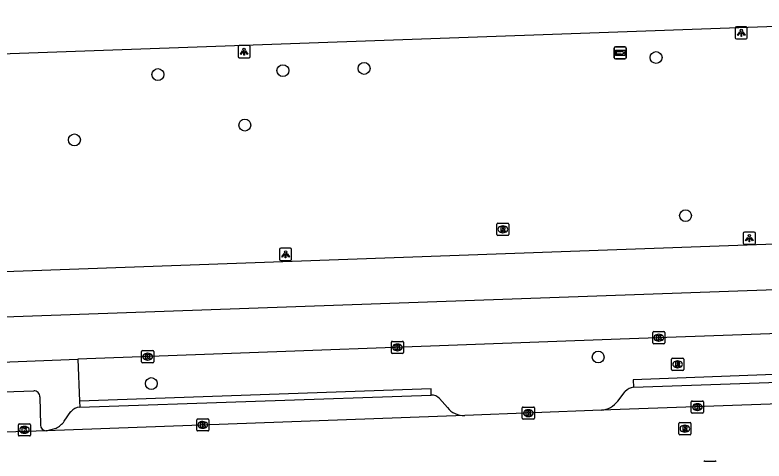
# Model space of a CAD drawing. Extents: x 161084 to 161928, y 385355 to 386522.
# Drawn here: x 161666.6 to 161728.5, y 386479.9 to 386516.8 of the extents above; entities that cross this region are included whole.
import ezdxf

# ---------------------------------------------------------------- set-up
doc = ezdxf.new("R2010")
doc.units = 0
for name, color, linetype in [('IMGEO_Berm_groen', 7, 'Continuous'), ('IMGEO_Boom', 7, 'Continuous'), ('IMGEO_Kolk', 7, 'Continuous'), ('IMGEO_Lichtpunt', 7, 'Continuous'), ('IMGEO_OVBaan_gesloten', 7, 'Continuous'), ('IMGEO_Parkeervlak_open', 7, 'Continuous'), ('IMGEO_Rijbaan_lokaal_open', 7, 'Continuous'), ('IMGEO_Rijbaan_regionaal_gesloten', 7, 'Continuous'), ('IMGEO_Rioolput', 7, 'Continuous'), ('IMGEO_Voetpad_open', 7, 'Continuous'), ('IMGEO_Wegwijzer', 7, 'Continuous')]:
    doc.layers.add(name, color=color, linetype=linetype)

msp = doc.modelspace()

# ---------------------------------------------------------------- linework, layer by layer
at = {"layer": 'IMGEO_Berm_groen'}
msp.add_lwpolyline([(161671.804, 386488.32), (161671.949, 386484.863)], dxfattribs=at)
at = {"layer": 'IMGEO_Boom'}
for centre in [(161719.559, 386513.259), (161688.743, 386512.177), (161695.447, 386512.357), (161678.421, 386511.85), (161685.599, 386507.674), (161671.53, 386506.451), (161721.991, 386500.192), (161714.779, 386488.506), (161677.879, 386486.316)]:
    msp.add_circle(centre, 0.489, dxfattribs=at)
at = {"layer": 'IMGEO_Kolk'}
for p, q in [((161719.285, 386489.679), (161719.285, 386490.531)), ((161719.36, 386490.605), (161720.212, 386490.605)), ((161719.773, 386490.385), (161719.798, 386490.385)), ((161720.286, 386490.531), (161720.286, 386489.679)), ((161697.699, 386488.879), (161697.699, 386489.731)), ((161697.774, 386489.805), (161698.626, 386489.805)), ((161698.187, 386489.585), (161698.212, 386489.585)), ((161698.7, 386489.731), (161698.7, 386488.879)), ((161720.212, 386489.605), (161719.36, 386489.605)), ((161719.796, 386489.825), (161719.771, 386489.825)), ((161677.075, 386488.112), (161677.075, 386488.964)), ((161677.15, 386489.038), (161678.002, 386489.038)), ((161678.076, 386488.964), (161678.076, 386488.112)), ((161698.21, 386489.025), (161698.185, 386489.025)), ((161677.586, 386488.258), (161677.561, 386488.258)), ((161677.563, 386488.818), (161677.588, 386488.818)), ((161698.626, 386488.805), (161697.774, 386488.805)), ((161678.002, 386488.038), (161677.15, 386488.038)), ((161722.468, 386483.948), (161722.468, 386484.8)), ((161722.543, 386484.874), (161723.395, 386484.874)), ((161722.956, 386484.654), (161722.981, 386484.654)), ((161723.469, 386484.8), (161723.469, 386483.948)), ((161708.512, 386483.45), (161708.512, 386484.302)), ((161708.587, 386484.376), (161709.439, 386484.376)), ((161709, 386484.156), (161709.025, 386484.156)), ((161709.513, 386484.302), (161709.513, 386483.45)), ((161722.979, 386484.094), (161722.954, 386484.094)), ((161681.629, 386482.471), (161681.629, 386483.323)), ((161681.704, 386483.397), (161682.556, 386483.397)), ((161682.63, 386483.323), (161682.63, 386482.471)), ((161709.439, 386483.376), (161708.587, 386483.376)), ((161709.023, 386483.596), (161708.998, 386483.596)), ((161723.395, 386483.874), (161722.543, 386483.874)), ((161666.902, 386482.058), (161666.902, 386482.91)), ((161666.977, 386482.984), (161667.829, 386482.984)), ((161667.39, 386482.764), (161667.415, 386482.764)), ((161667.903, 386482.91), (161667.903, 386482.058)), ((161682.117, 386483.177), (161682.142, 386483.177)), ((161667.413, 386482.204), (161667.388, 386482.204)), ((161682.556, 386482.397), (161681.704, 386482.397)), ((161682.14, 386482.617), (161682.115, 386482.617)), ((161667.829, 386481.984), (161666.977, 386481.984)), ((161723.588, 386479.913), (161724.44, 386479.913))]:
    msp.add_line(p, q, dxfattribs=at)
for points in [[(161719.285, 386489.679), (161719.285, 386490.531)], [(161719.36, 386490.605), (161720.212, 386490.605)], [(161719.606, 386490.305), (161719.729, 386490.305), (161719.729, 386490.154), (161719.859, 386490.305), (161720.023, 386490.305), (161719.877, 386490.154), (161720.03, 386489.905), (161719.878, 386489.905), (161719.793, 386490.069), (161719.729, 386490.002), (161719.729, 386489.905), (161719.606, 386489.905), (161719.606, 386490.305)], [(161720.286, 386490.531), (161720.286, 386489.679)], [(161697.699, 386488.879), (161697.699, 386489.731)], [(161697.774, 386489.805), (161698.626, 386489.805)], [(161698.02, 386489.505), (161698.143, 386489.505), (161698.143, 386489.354), (161698.273, 386489.505), (161698.437, 386489.505), (161698.291, 386489.354), (161698.444, 386489.105), (161698.292, 386489.105), (161698.207, 386489.269), (161698.143, 386489.202), (161698.143, 386489.105), (161698.02, 386489.105), (161698.02, 386489.505)], [(161698.7, 386489.731), (161698.7, 386488.879)], [(161720.212, 386489.605), (161719.36, 386489.605)], [(161677.075, 386488.112), (161677.075, 386488.964)], [(161677.15, 386489.038), (161678.002, 386489.038)], [(161678.076, 386488.964), (161678.076, 386488.112)], [(161677.396, 386488.738), (161677.519, 386488.738), (161677.519, 386488.587), (161677.649, 386488.738), (161677.813, 386488.738), (161677.667, 386488.587), (161677.82, 386488.338), (161677.668, 386488.338), (161677.583, 386488.502), (161677.519, 386488.435), (161677.519, 386488.338), (161677.396, 386488.338), (161677.396, 386488.738)], [(161698.626, 386488.805), (161697.774, 386488.805)], [(161678.002, 386488.038), (161677.15, 386488.038)], [(161722.468, 386483.948), (161722.468, 386484.8)], [(161722.543, 386484.874), (161723.395, 386484.874)], [(161722.789, 386484.574), (161722.912, 386484.574), (161722.912, 386484.423), (161723.042, 386484.574), (161723.206, 386484.574), (161723.06, 386484.423), (161723.213, 386484.174), (161723.061, 386484.174), (161722.976, 386484.338), (161722.912, 386484.271), (161722.912, 386484.174), (161722.789, 386484.174), (161722.789, 386484.574)], [(161723.469, 386484.8), (161723.469, 386483.948)], [(161708.512, 386483.45), (161708.512, 386484.302)], [(161708.587, 386484.376), (161709.439, 386484.376)], [(161708.833, 386484.076), (161708.956, 386484.076), (161708.956, 386483.925), (161709.086, 386484.076), (161709.25, 386484.076), (161709.104, 386483.925), (161709.257, 386483.676), (161709.105, 386483.676), (161709.02, 386483.84), (161708.956, 386483.773), (161708.956, 386483.676), (161708.833, 386483.676), (161708.833, 386484.076)], [(161709.513, 386484.302), (161709.513, 386483.45)], [(161681.629, 386482.471), (161681.629, 386483.323)], [(161681.704, 386483.397), (161682.556, 386483.397)], [(161682.63, 386483.323), (161682.63, 386482.471)], [(161709.439, 386483.376), (161708.587, 386483.376)], [(161723.395, 386483.874), (161722.543, 386483.874)], [(161666.902, 386482.058), (161666.902, 386482.91)], [(161666.977, 386482.984), (161667.829, 386482.984)], [(161667.223, 386482.684), (161667.346, 386482.684), (161667.346, 386482.533), (161667.476, 386482.684), (161667.64, 386482.684), (161667.494, 386482.533), (161667.647, 386482.284), (161667.495, 386482.284), (161667.41, 386482.448), (161667.346, 386482.381), (161667.346, 386482.284), (161667.223, 386482.284), (161667.223, 386482.684)], [(161667.903, 386482.91), (161667.903, 386482.058)], [(161681.95, 386483.097), (161682.073, 386483.097), (161682.073, 386482.946), (161682.203, 386483.097), (161682.367, 386483.097), (161682.221, 386482.946), (161682.374, 386482.697), (161682.222, 386482.697), (161682.137, 386482.861), (161682.073, 386482.794), (161682.073, 386482.697), (161681.95, 386482.697), (161681.95, 386483.097)], [(161682.556, 386482.397), (161681.704, 386482.397)], [(161667.829, 386481.984), (161666.977, 386481.984)], [(161723.588, 386479.913), (161724.44, 386479.913)]]:
    msp.add_lwpolyline(points, dxfattribs=at)
for centre, start, end in [((161719.362, 386490.529), 91.55205, 178.44795), ((161719.362, 386490.529), 91.55205, 178.44795), ((161720.21, 386490.529), 1.55205, 88.44795), ((161720.21, 386490.529), 1.55205, 88.44795), ((161697.776, 386489.729), 91.55205, 178.44795), ((161697.776, 386489.729), 91.55205, 178.44795), ((161698.624, 386489.729), 1.55205, 88.44795), ((161698.624, 386489.729), 1.55205, 88.44795), ((161719.362, 386489.681), 181.55205, 268.44795), ((161719.362, 386489.681), 181.55205, 268.44795), ((161720.21, 386489.681), 271.55205, 358.44795), ((161720.21, 386489.681), 271.55205, 358.44795), ((161677.152, 386488.962), 91.55205, 178.44795), ((161677.152, 386488.962), 91.55205, 178.44795), ((161678, 386488.962), 1.55205, 88.44795), ((161678, 386488.962), 1.55205, 88.44795), ((161697.776, 386488.881), 181.55205, 268.44795), ((161697.776, 386488.881), 181.55205, 268.44795), ((161698.624, 386488.881), 271.55205, 358.44795), ((161698.624, 386488.881), 271.55205, 358.44795), ((161677.152, 386488.114), 181.55205, 268.44795), ((161677.152, 386488.114), 181.55205, 268.44795), ((161678, 386488.114), 271.55205, 358.44795), ((161678, 386488.114), 271.55205, 358.44795), ((161722.545, 386484.798), 91.55205, 178.44795), ((161722.545, 386484.798), 91.55205, 178.44795), ((161723.393, 386484.798), 1.55205, 88.44795), ((161723.393, 386484.798), 1.55205, 88.44795), ((161708.589, 386484.3), 91.55205, 178.44795), ((161708.589, 386484.3), 91.55205, 178.44795), ((161709.437, 386484.3), 1.55205, 88.44795), ((161709.437, 386484.3), 1.55205, 88.44795), ((161722.545, 386483.95), 181.55205, 268.44795), ((161722.545, 386483.95), 181.55205, 268.44795), ((161723.393, 386483.95), 271.55205, 358.44795), ((161723.393, 386483.95), 271.55205, 358.44795), ((161681.706, 386483.321), 91.55205, 178.44795), ((161681.706, 386483.321), 91.55205, 178.44795), ((161682.554, 386483.321), 1.55205, 88.44795), ((161682.554, 386483.321), 1.55205, 88.44795), ((161708.589, 386483.452), 181.55205, 268.44795), ((161708.589, 386483.452), 181.55205, 268.44795), ((161709.437, 386483.452), 271.55205, 358.44795), ((161709.437, 386483.452), 271.55205, 358.44795), ((161666.979, 386482.908), 91.55205, 178.44795), ((161666.979, 386482.908), 91.55205, 178.44795), ((161667.827, 386482.908), 1.55205, 88.44795), ((161667.827, 386482.908), 1.55205, 88.44795), ((161681.706, 386482.473), 181.55205, 268.44795), ((161681.706, 386482.473), 181.55205, 268.44795), ((161682.554, 386482.473), 271.55205, 358.44795), ((161682.554, 386482.473), 271.55205, 358.44795), ((161666.979, 386482.06), 181.55205, 268.44795), ((161666.979, 386482.06), 181.55205, 268.44795), ((161667.827, 386482.06), 271.55205, 358.44795), ((161667.827, 386482.06), 271.55205, 358.44795), ((161723.59, 386479.837), 91.55205, 178.44795), ((161723.59, 386479.837), 91.55205, 178.44795), ((161724.438, 386479.837), 1.55205, 88.44795), ((161724.438, 386479.837), 1.55205, 88.44795)]:
    msp.add_arc(centre, 0.0765, start, end, dxfattribs=at)
for centre, major_axis, ratio, start_param, end_param in [((161719.772, 386490.105), (-0.387, 0.002), 0.722429, 4.712389, 7.853982), ((161719.797, 386490.105), (-0.39, 0.002), 0.717154, 1.570796, 4.712389), ((161698.186, 386489.305), (-0.387, 0.002), 0.722429, 4.712389, 7.853982), ((161698.211, 386489.305), (-0.39, 0.002), 0.717154, 1.570796, 4.712389), ((161677.562, 386488.538), (-0.387, 0.002), 0.722429, 4.712389, 7.853982), ((161677.587, 386488.538), (-0.39, 0.002), 0.717154, 1.570796, 4.712389), ((161722.955, 386484.374), (-0.387, 0.002), 0.722429, 4.712389, 7.853982), ((161722.98, 386484.374), (-0.39, 0.002), 0.717154, 1.570796, 4.712389), ((161708.999, 386483.876), (-0.387, 0.002), 0.722429, 4.712389, 7.853982), ((161709.024, 386483.876), (-0.39, 0.002), 0.717154, 1.570796, 4.712389), ((161667.389, 386482.484), (-0.387, 0.002), 0.722429, 4.712389, 7.853982), ((161667.414, 386482.484), (-0.39, 0.002), 0.717154, 1.570796, 4.712389), ((161682.116, 386482.897), (-0.387, 0.002), 0.722429, 4.712389, 7.853982), ((161682.141, 386482.897), (-0.39, 0.002), 0.717154, 1.570796, 4.712389)]:
    msp.add_ellipse(centre, major_axis=major_axis, ratio=ratio, start_param=start_param, end_param=end_param, dxfattribs=at)
at = {"layer": 'IMGEO_Lichtpunt'}
for p, q in [((161726.097, 386515.707), (161726.097, 386514.9)), ((161726.097, 386515.707), (161726.097, 386514.9)), ((161726.999, 386515.802), (161726.191, 386515.802)), ((161726.999, 386515.802), (161726.191, 386515.802)), ((161727.093, 386514.9), (161727.093, 386515.707)), ((161727.093, 386514.9), (161727.093, 386515.707)), ((161685.945, 386514.243), (161685.137, 386514.243)), ((161685.945, 386514.243), (161685.137, 386514.243)), ((161726.191, 386514.806), (161726.999, 386514.806)), ((161726.191, 386514.806), (161726.999, 386514.806)), ((161685.043, 386514.148), (161685.043, 386513.341)), ((161685.043, 386514.148), (161685.043, 386513.341)), ((161686.039, 386513.341), (161686.039, 386514.148)), ((161686.039, 386513.341), (161686.039, 386514.148)), ((161685.137, 386513.247), (161685.945, 386513.247)), ((161685.137, 386513.247), (161685.945, 386513.247)), ((161727.664, 386498.823), (161726.856, 386498.823)), ((161727.664, 386498.823), (161726.856, 386498.823)), ((161726.762, 386498.728), (161726.762, 386497.921)), ((161726.762, 386498.728), (161726.762, 386497.921)), ((161727.758, 386497.921), (161727.758, 386498.728)), ((161727.758, 386497.921), (161727.758, 386498.728)), ((161726.856, 386497.827), (161727.664, 386497.827)), ((161726.856, 386497.827), (161727.664, 386497.827)), ((161688.467, 386497.398), (161688.467, 386496.591)), ((161688.467, 386497.398), (161688.467, 386496.591)), ((161689.369, 386497.493), (161688.561, 386497.493)), ((161689.369, 386497.493), (161688.561, 386497.493)), ((161689.463, 386496.591), (161689.463, 386497.398)), ((161689.463, 386496.591), (161689.463, 386497.398)), ((161688.561, 386496.497), (161689.369, 386496.497)), ((161688.561, 386496.497), (161689.369, 386496.497))]:
    msp.add_line(p, q, dxfattribs=at)
for points in [[(161726.471, 386515.371), (161726.51, 386515.343), (161726.322, 386515.081), (161726.284, 386515.108), (161726.471, 386515.371)], [(161726.573, 386515.323), (161726.62, 386515.323), (161726.62, 386515.001), (161726.573, 386515.001), (161726.573, 386515.323)], [(161726.683, 386515.343), (161726.721, 386515.37), (161726.908, 386515.108), (161726.869, 386515.08), (161726.683, 386515.343)], [(161685.417, 386513.812), (161685.456, 386513.784), (161685.268, 386513.522), (161685.23, 386513.549), (161685.417, 386513.812)], [(161685.519, 386513.764), (161685.566, 386513.764), (161685.566, 386513.442), (161685.519, 386513.442), (161685.519, 386513.764)], [(161685.629, 386513.784), (161685.667, 386513.811), (161685.854, 386513.549), (161685.815, 386513.521), (161685.629, 386513.784)], [(161727.136, 386498.392), (161727.175, 386498.364), (161726.987, 386498.102), (161726.949, 386498.129), (161727.136, 386498.392)], [(161727.238, 386498.344), (161727.285, 386498.344), (161727.285, 386498.022), (161727.238, 386498.022), (161727.238, 386498.344)], [(161727.348, 386498.364), (161727.386, 386498.391), (161727.573, 386498.129), (161727.534, 386498.101), (161727.348, 386498.364)], [(161688.841, 386497.062), (161688.88, 386497.034), (161688.692, 386496.772), (161688.654, 386496.799), (161688.841, 386497.062)], [(161688.943, 386497.014), (161688.99, 386497.014), (161688.99, 386496.692), (161688.943, 386496.692), (161688.943, 386497.014)], [(161689.053, 386497.034), (161689.091, 386497.061), (161689.278, 386496.799), (161689.239, 386496.771), (161689.053, 386497.034)]]:
    msp.add_lwpolyline(points, dxfattribs=at)
for centre in [(161726.596, 386515.505), (161685.542, 386513.946), (161727.261, 386498.526), (161688.966, 386497.196)]:
    msp.add_circle(centre, 0.0994, dxfattribs=at)
for centre, start, end in [((161726.191, 386515.707), 90, 180), ((161726.191, 386515.707), 90, 180), ((161726.999, 386515.707), 0, 90), ((161726.999, 386515.707), 0, 90), ((161726.191, 386514.9), 180, 270), ((161726.191, 386514.9), 180, 270), ((161726.999, 386514.9), 270, 0), ((161726.999, 386514.9), 270, 360), ((161685.137, 386514.148), 90, 180), ((161685.137, 386514.148), 90, 180), ((161685.945, 386514.148), 0, 90), ((161685.945, 386514.148), 0, 90), ((161685.137, 386513.341), 180, 270), ((161685.137, 386513.341), 180, 270), ((161685.945, 386513.341), 270, 0), ((161685.945, 386513.341), 270, 360), ((161726.856, 386498.728), 90, 180), ((161726.856, 386498.728), 90, 180), ((161727.664, 386498.728), 0, 90), ((161727.664, 386498.728), 0, 90), ((161726.856, 386497.921), 180, 270), ((161726.856, 386497.921), 180, 270), ((161727.664, 386497.921), 270, 0), ((161727.664, 386497.921), 270, 360), ((161688.561, 386497.398), 90, 180), ((161688.561, 386497.398), 90, 180), ((161689.369, 386497.398), 0, 90), ((161689.369, 386497.398), 0, 90), ((161688.561, 386496.591), 180, 270), ((161688.561, 386496.591), 180, 270), ((161689.369, 386496.591), 270, 0), ((161689.369, 386496.591), 270, 360)]:
    msp.add_arc(centre, 0.0946, start, end, dxfattribs=at)
at = {"layer": 'IMGEO_OVBaan_gesloten'}
for points in [[(161869.118, 386498.87), (161783, 386495.974), (161632.308, 386490.629), (161540.956, 386487.327), (161514.225, 386486.399)], [(161635.871, 386494.504), (161716.318, 386497.389), (161769.346, 386499.291)], [(161776.476, 386491.905), (161750.585, 386491.191), (161716.598, 386489.994), (161671.804, 386488.32)], [(161654.406, 386487.653), (161658.174, 386487.796), (161659.129, 386487.846), (161671.804, 386488.32)]]:
    msp.add_lwpolyline(points, dxfattribs=at)
at = {"layer": 'IMGEO_Parkeervlak_open'}
for points in [[(161716.401, 386484.868), (161717.014, 386485.659)], [(161701.673, 386485.086), (161702.324, 386484.325)], [(161670.689, 386483.195), (161671.235, 386483.993)], [(161669.183, 386482.417), (161670.011, 386482.63)]]:
    msp.add_lwpolyline(points, dxfattribs=at)
for centre, radius, start, end in [((161717.82, 386484.91), 1.1, 95.98645, 137.0773), ((161700.962, 386484.34), 1.03, 46.37338, 88.2912), ((161714.877, 386486.015), 1.907, 274.9884, 323.02763), ((161672.07, 386483.253), 1.115, 95.34857, 138.46919), ((161703.701, 386485.479), 1.797, 219.95546, 271.80853), ((161669.121, 386484.387), 1.97, 296.86069, 322.75046)]:
    msp.add_arc(centre, radius, start, end, dxfattribs=at)
at = {"layer": 'IMGEO_Rijbaan_lokaal_open'}
for points in [[(161772.269, 386486.142), (161715.043, 386484.115)], [(161715.043, 386484.115), (161703.758, 386483.683)], [(161703.758, 386483.683), (161669.183, 386482.417)], [(161669.183, 386482.417), (161654.926, 386481.945)]]:
    msp.add_lwpolyline(points, dxfattribs=at)
at = {"layer": 'IMGEO_Rijbaan_regionaal_gesloten'}
msp.add_lwpolyline([(161613.668, 386511.71), (161715.639, 386515.35), (161755.586, 386516.776)], dxfattribs=at)
at = {"layer": 'IMGEO_Rioolput'}
for p, q in [((161706.405, 386498.638), (161706.405, 386499.49)), ((161706.48, 386499.564), (161707.332, 386499.564)), ((161707.406, 386499.49), (161707.406, 386498.638)), ((161706.916, 386498.784), (161706.891, 386498.784)), ((161706.893, 386499.344), (161706.918, 386499.344)), ((161707.332, 386498.564), (161706.48, 386498.564)), ((161720.836, 386487.479), (161720.836, 386488.331)), ((161720.911, 386488.405), (161721.763, 386488.405)), ((161721.837, 386488.331), (161721.837, 386487.479)), ((161721.347, 386487.625), (161721.322, 386487.625)), ((161721.324, 386488.185), (161721.349, 386488.185)), ((161721.763, 386487.405), (161720.911, 386487.405)), ((161721.436, 386482.16), (161721.436, 386483.012)), ((161721.511, 386483.086), (161722.363, 386483.086)), ((161721.924, 386482.866), (161721.949, 386482.866)), ((161722.437, 386483.012), (161722.437, 386482.16)), ((161722.363, 386482.086), (161721.511, 386482.086)), ((161721.947, 386482.306), (161721.922, 386482.306))]:
    msp.add_line(p, q, dxfattribs=at)
for points in [[(161706.405, 386498.638), (161706.405, 386499.49)], [(161706.48, 386499.564), (161707.332, 386499.564)], [(161707.406, 386499.49), (161707.406, 386498.638)], [(161706.994, 386499.262), (161706.742, 386499.264), (161706.742, 386498.864)], [(161706.742, 386498.864), (161706.866, 386498.864), (161706.866, 386499.026), (161706.877, 386499.026)], [(161706.92, 386499.183), (161706.866, 386499.183), (161706.866, 386499.102)], [(161706.866, 386499.102), (161706.918, 386499.102)], [(161706.924, 386498.997), (161706.995, 386498.864), (161707.135, 386498.864), (161707.07, 386498.99)], [(161707.332, 386498.564), (161706.48, 386498.564)], [(161720.836, 386487.479), (161720.836, 386488.331)], [(161720.911, 386488.405), (161721.763, 386488.405)], [(161721.837, 386488.331), (161721.837, 386487.479)], [(161721.425, 386488.103), (161721.173, 386488.105), (161721.173, 386487.705)], [(161721.173, 386487.705), (161721.297, 386487.705), (161721.297, 386487.867), (161721.308, 386487.867)], [(161721.351, 386488.024), (161721.297, 386488.024), (161721.297, 386487.943)], [(161721.297, 386487.943), (161721.349, 386487.943)], [(161721.355, 386487.838), (161721.426, 386487.705), (161721.566, 386487.705), (161721.501, 386487.831)], [(161721.763, 386487.405), (161720.911, 386487.405)], [(161721.436, 386482.16), (161721.436, 386483.012)], [(161721.511, 386483.086), (161722.363, 386483.086)], [(161722.025, 386482.784), (161721.773, 386482.786), (161721.773, 386482.386)], [(161721.951, 386482.705), (161721.897, 386482.705), (161721.897, 386482.624)], [(161722.437, 386483.012), (161722.437, 386482.16)], [(161722.363, 386482.086), (161721.511, 386482.086)], [(161721.773, 386482.386), (161721.897, 386482.386), (161721.897, 386482.548), (161721.908, 386482.548)], [(161721.897, 386482.624), (161721.949, 386482.624)], [(161721.955, 386482.519), (161722.026, 386482.386), (161722.166, 386482.386), (161722.101, 386482.512)]]:
    msp.add_lwpolyline(points, dxfattribs=at)
for centre, radius, start, end in [((161706.482, 386499.488), 0.0765, 91.55205, 178.44795), ((161706.482, 386499.488), 0.0765, 91.55205, 178.44795), ((161707.33, 386499.488), 0.0765, 1.55205, 88.44795), ((161707.33, 386499.488), 0.0765, 1.55205, 88.44795), ((161706.876, 386498.973), 0.0533, 26.02933, 88.69889), ((161706.902, 386499.291), 0.19, 274.7715, 282.96867), ((161706.926, 386499.087), 0.0964, 77.00612, 93.18647), ((161706.94, 386499.144), 0.0378, 276.66336, 79.67722), ((161706.993, 386499.152), 0.109, 350.36119, 89.41601), ((161706.991, 386499.152), 0.112, 277.58423, 350.98172), ((161706.975, 386498.937), 0.108, 29.51342, 73.79051), ((161706.482, 386498.64), 0.0765, 181.55205, 268.44795), ((161706.482, 386498.64), 0.0765, 181.55205, 268.44795), ((161707.33, 386498.64), 0.0765, 271.55205, 358.44795), ((161707.33, 386498.64), 0.0765, 271.55205, 358.44795), ((161720.913, 386488.329), 0.0765, 91.55205, 178.44795), ((161720.913, 386488.329), 0.0765, 91.55205, 178.44795), ((161721.761, 386488.329), 0.0765, 1.55205, 88.44795), ((161721.761, 386488.329), 0.0765, 1.55205, 88.44795), ((161721.307, 386487.814), 0.0533, 26.02933, 88.69889), ((161721.333, 386488.132), 0.19, 274.7715, 282.96867), ((161721.357, 386487.928), 0.0964, 77.00612, 93.18647), ((161721.371, 386487.985), 0.0378, 276.66336, 79.67722), ((161721.424, 386487.993), 0.109, 350.36119, 89.41601), ((161721.422, 386487.993), 0.112, 277.58423, 350.98172), ((161721.406, 386487.778), 0.108, 29.51342, 73.79051), ((161720.913, 386487.481), 0.0765, 181.55205, 268.44795), ((161720.913, 386487.481), 0.0765, 181.55205, 268.44795), ((161721.761, 386487.481), 0.0765, 271.55205, 358.44795), ((161721.761, 386487.481), 0.0765, 271.55205, 358.44795), ((161721.513, 386483.01), 0.0765, 91.55205, 178.44795), ((161721.513, 386483.01), 0.0765, 91.55205, 178.44795), ((161721.957, 386482.609), 0.0964, 77.00612, 93.18647), ((161721.971, 386482.666), 0.0378, 276.66336, 79.67722), ((161722.024, 386482.674), 0.109, 350.36119, 89.41601), ((161722.361, 386483.01), 0.0765, 1.55205, 88.44795), ((161722.361, 386483.01), 0.0765, 1.55205, 88.44795), ((161721.513, 386482.162), 0.0765, 181.55205, 268.44795), ((161721.513, 386482.162), 0.0765, 181.55205, 268.44795), ((161721.907, 386482.495), 0.0533, 26.02933, 88.69889), ((161721.933, 386482.813), 0.19, 274.7715, 282.96867), ((161722.022, 386482.674), 0.112, 277.58423, 350.98172), ((161722.006, 386482.459), 0.108, 29.51342, 73.79051), ((161722.361, 386482.162), 0.0765, 271.55205, 358.44795), ((161722.361, 386482.162), 0.0765, 271.55205, 358.44795)]:
    msp.add_arc(centre, radius, start, end, dxfattribs=at)
for centre, major_axis, ratio, start_param, end_param in [((161706.892, 386499.064), (-0.387, 0.002), 0.722429, 4.712389, 7.853982), ((161706.917, 386499.064), (-0.39, 0.002), 0.717154, 1.570796, 4.712389), ((161721.323, 386487.905), (-0.387, 0.002), 0.722429, 4.712389, 7.853982), ((161721.348, 386487.905), (-0.39, 0.002), 0.717154, 1.570796, 4.712389), ((161721.923, 386482.586), (-0.387, 0.002), 0.722429, 4.712389, 7.853982), ((161721.948, 386482.586), (-0.39, 0.002), 0.717154, 1.570796, 4.712389)]:
    msp.add_ellipse(centre, major_axis=major_axis, ratio=ratio, start_param=start_param, end_param=end_param, dxfattribs=at)
at = {"layer": 'IMGEO_Voetpad_open'}
for points in [[(161769.637, 386487.809), (161769.601, 386488.573), (161757.733, 386488.152), (161717.679, 386486.62), (161717.705, 386486.004)], [(161717.705, 386486.004), (161769.637, 386487.809)], [(161700.993, 386485.37), (161700.976, 386485.869), (161671.949, 386484.863)], [(161655.706, 386485.29), (161668.171, 386485.717)], [(161668.678, 386485.211), (161668.718, 386482.878)], [(161671.966, 386484.364), (161700.993, 386485.37)], [(161671.949, 386484.863), (161671.966, 386484.364)]]:
    msp.add_lwpolyline(points, dxfattribs=at)
for centre, radius, start, end in [((161668.179, 386485.218), 0.499, 359.15184, 90.96128), ((161669.184, 386482.883), 0.466, 180.62405, 269.87094)]:
    msp.add_arc(centre, radius, start, end, dxfattribs=at)
at = {"layer": 'IMGEO_Wegwijzer'}
for p, q in [((161716.101, 386513.246), (161716.101, 386514.046)), ((161716.101, 386514.046), (161716.101, 386513.246)), ((161716.201, 386514.146), (161716.991, 386514.146)), ((161716.991, 386514.146), (161716.201, 386514.146)), ((161717.091, 386514.046), (161717.091, 386513.246)), ((161717.091, 386513.246), (161717.091, 386514.046)), ((161716.991, 386513.146), (161716.201, 386513.146)), ((161716.201, 386513.146), (161716.991, 386513.146))]:
    msp.add_line(p, q, dxfattribs=at)
for points in [[(161716.202, 386513.878), (161716.99, 386513.878), (161716.99, 386513.414), (161716.202, 386513.414), (161716.202, 386513.878)], [(161716.267, 386513.73), (161716.267, 386513.646), (161716.267, 386513.562), (161716.678, 386513.562), (161716.678, 386513.479), (161716.925, 386513.646), (161716.678, 386513.813), (161716.678, 386513.73), (161716.267, 386513.73)]]:
    msp.add_lwpolyline(points, dxfattribs=at)
for centre, start, end in [((161716.201, 386514.046), 90, 180), ((161716.201, 386514.046), 90, 180), ((161716.991, 386514.046), 0, 90), ((161716.991, 386514.046), 360, 90), ((161716.201, 386513.246), 180, 270), ((161716.201, 386513.246), 180, 270), ((161716.991, 386513.246), 270, 0), ((161716.991, 386513.246), 270, 0)]:
    msp.add_arc(centre, 0.1, start, end, dxfattribs=at)

doc.saveas('drawing.dxf')
